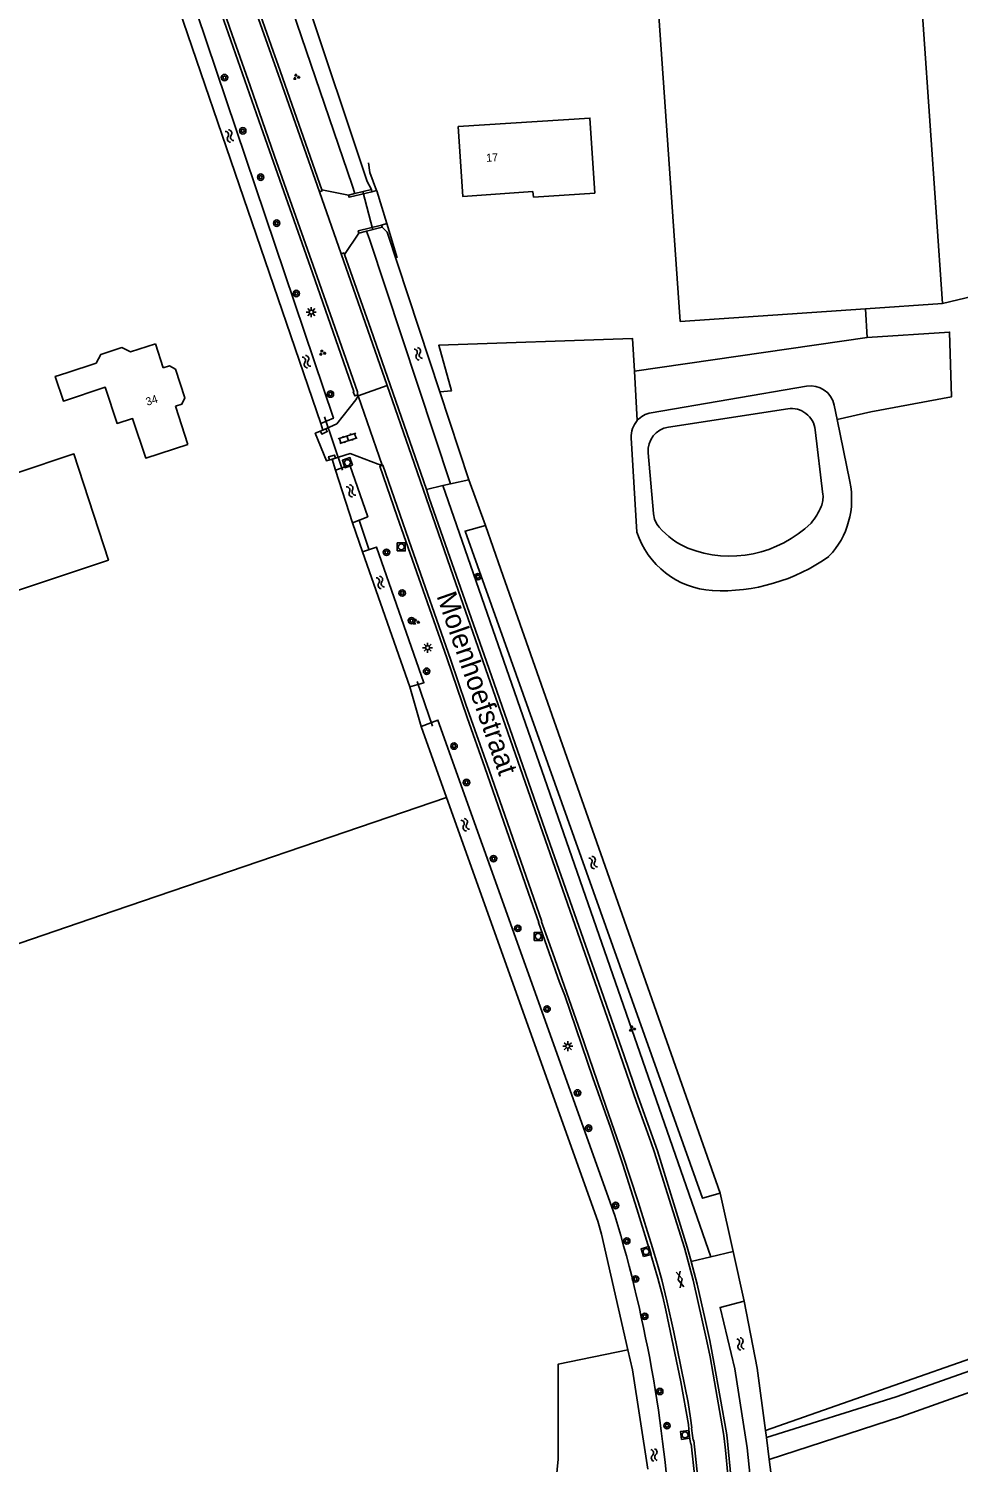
# Model space of a CAD drawing. Extents: x 136000 to 141000, y 400494 to 402006.
# Drawn here: x 137181.6 to 137297.7, y 401056.8 to 401236 of the extents above; entities that cross this region are included whole.
import ezdxf

# ---------------------------------------------------------------- set-up
doc = ezdxf.new("R2010")
doc.units = 0
for name, color, linetype in [('gg-afsc-draadraster', 7, 'Continuous'), ('gg-afsc-erfafscheiding', 7, 'Continuous'), ('gg-afsc-hekwerk', 7, 'Continuous'), ('gg-afsc-lijn draadraster', 7, 'Continuous'), ('gg-afsc-muur', 7, 'Continuous'), ('gg-anno-huisnummerreeks BGT', 7, 'Continuous'), ('gg-anno-openbare ruimte label', 7, 'Continuous'), ('gg-bbg-bijgebouw', 7, 'Continuous'), ('gg-bbg-gedigitaliseerde bijgebouw', 7, 'Continuous'), ('gg-bbg-hoofdgebouw', 7, 'Continuous'), ('gg-knt-bronhoudergrens', 7, 'Continuous'), ('gg-knt-verharding', 7, 'Continuous'), ('gg-kntw-bovenkant insteek waterloop', 7, 'Continuous'), ('gg-kntw-waterlijn', 7, 'Continuous'), ('gg-kwrk-duiker nz buis', 7, 'Continuous'), ('gt-grn-groengrens', 7, 'Continuous'), ('gt-grn-vlakafsluiter', 7, 'Continuous'), ('gt-grn-weggrens', 7, 'Continuous'), ('gt-symb-boom', 7, 'Continuous'), ('gt-symb-gesloten verharding', 7, 'Continuous'), ('gt-symb-groenvak', 7, 'Continuous'), ('gt-symb-klinker verharding', 7, 'Continuous'), ('gt-symb-kolk', 7, 'Continuous'), ('gt-symb-lichtmast', 7, 'Continuous'), ('gt-symb-rioolschacht', 7, 'Continuous'), ('gt-symb-watersymbool', 7, 'Continuous')]:
    doc.layers.add(name, color=color, linetype=linetype)

# ---------------------------------------------------------------- blocks, each defined once
blk = doc.blocks.new('gt0-WA')
at = {"layer": 'gt-symb-watersymbool'}
for centre, start, end in [((-0.32, 0.02), 28.0725, 151.9275), ((0.43, 0.42), 208.0725, 331.9275), ((-0.32, -0.43), 28.0725, 151.9275), ((0.43, -0.03), 208.0725, 331.9275)]:
    blk.add_arc(centre, 0.425, start, end, dxfattribs=at)
blk = doc.blocks.new('gt0-RS')
at = {"layer": 'gt-symb-rioolschacht'}
blk.add_lwpolyline([(-0.5, -0.5), (0.5, -0.5), (0.5, 0.5), (-0.5, 0.5)], close=True, dxfattribs=at)
blk.add_circle((0, 0), 0.375, dxfattribs=at)
blk = doc.blocks.new('gt0-BOOM')
at = {"layer": 'gt-symb-boom'}
for radius in [0.4, 0.2]:
    blk.add_circle((0, 0), radius, dxfattribs=at)
blk = doc.blocks.new('gt0-GESVH1')
at = {"layer": 'gt-symb-gesloten verharding'}
for p, q in [((-0.99, -0.26), (0.01, 0.24)), ((0.01, -0.26), (-0.99, 0.24)), ((0.01, 0.24), (1.01, -0.26)), ((1.01, 0.24), (0.01, -0.26))]:
    blk.add_line(p, q, dxfattribs=at)
blk = doc.blocks.new('gt0-GRVAK')
at = {"layer": 'gt-symb-groenvak'}
for p, q in [((-0.11, 0.19), (-0.23, 0.24)), ((-0.18, 0.15), (0.09, 0.15)), ((-0.09, 0.21), (-0.16, 0.32)), ((-0.05, 0.21), (-0.05, 0.39)), ((0, 0.21), (0.06, 0.32)), ((0.02, 0.19), (0.13, 0.24)), ((0.26, -0.05), (0.2, 0.06)), ((0.3, -0.05), (0.3, 0.13)), ((0.35, -0.05), (0.41, 0.06)), ((-0.24, -0.23), (-0.36, -0.18)), ((-0.32, -0.26), (-0.05, -0.26)), ((-0.23, -0.21), (-0.29, -0.09)), ((-0.18, -0.2), (-0.18, -0.02)), ((-0.14, -0.21), (-0.07, -0.09)), ((-0.12, -0.23), (0, -0.18)), ((0.24, -0.07), (0.12, -0.02)), ((0.17, -0.11), (0.44, -0.11)), ((0.37, -0.07), (0.49, -0.02))]:
    blk.add_line(p, q, dxfattribs=at)
blk = doc.blocks.new('gt0-LMAST')
at = {"layer": 'gt-symb-lichtmast'}
for p, q in [((-0.18, 0.17), (-0.45, 0.44)), ((-0.01, 0.25), (-0.01, 0.62)), ((0.17, 0.17), (0.44, 0.44)), ((-0.26, 0), (-0.63, 0)), ((-0.18, -0.18), (-0.45, -0.45)), ((-0.01, -0.25), (-0.01, -0.63)), ((0.44, -0.45), (0.17, -0.18)), ((0.24, 0), (0.62, 0))]:
    blk.add_line(p, q, dxfattribs=at)
blk.add_circle((-0.01, 0), 0.25, dxfattribs=at)
blk = doc.blocks.new('gt0-KOLK')
at = {"layer": 'gt-symb-kolk'}
blk.add_lwpolyline([(0, 0), (0.38, 0), (0.38, 0.4), (-0.38, 0.4), (-0.38, 0), (0, 0)], dxfattribs=at)
blk = doc.blocks.new('gt0-KL1')
at = {"layer": 'gt-symb-klinker verharding'}
for p, q in [((-1.15, 0.3), (1.15, 0.3)), ((-1, -0.3), (-1, 0.3)), ((-0.5, 0.3), (-0.5, 0.45)), ((0, -0.3), (0, 0.3)), ((0.5, 0.3), (0.5, 0.45)), ((1, -0.3), (1, 0.3)), ((-1.15, -0.3), (1.15, -0.3)), ((-0.5, -0.45), (-0.5, -0.3)), ((0.5, -0.45), (0.5, -0.3))]:
    blk.add_line(p, q, dxfattribs=at)

msp = doc.modelspace()

# ---------------------------------------------------------------- linework, layer by layer
at = {"layer": 'gg-afsc-draadraster'}
msp.add_line((137300.45, 401202.77), (137295.73, 401201.66), dxfattribs=at)
for points in [[(137233.78, 401139.92), (137192.26, 401125.73), (137149.55, 401111.14), (137144.35, 401133.81), (137143.07, 401140.12)], [(137376.36, 401096.83), (137316.14, 401075.72), (137273.65, 401060.82)]]:
    msp.add_lwpolyline(points, dxfattribs=at)
at = {"layer": 'gg-afsc-erfafscheiding'}
for p, q in [((137236.56, 401179.63), (137238.65, 401173.9)), ((137267.98, 401090.47), (137269.59, 401083.19)), ((137269.59, 401083.19), (137270.98, 401076.95))]:
    msp.add_line(p, q, dxfattribs=at)
at = {"layer": 'gg-afsc-hekwerk'}
msp.add_line((137226.3, 401211.65), (137227.6, 401207.37), dxfattribs=at)
for points in [[(137224.05, 401219.22), (137224.2, 401218.01), (137225.04, 401215.8)], [(137225.04, 401215.8), (137225.07, 401215.72), (137226.3, 401211.65)]]:
    msp.add_lwpolyline(points, dxfattribs=at)
at = {"layer": 'gg-afsc-lijn draadraster'}
msp.add_line((137300.45, 401202.77), (137295.73, 401201.66), dxfattribs=at)
for points in [[(137233.78, 401139.92), (137192.26, 401125.73), (137149.55, 401111.14), (137144.35, 401133.81), (137143.07, 401140.12)], [(137376.36, 401096.83), (137316.14, 401075.72), (137273.65, 401060.82)]]:
    msp.add_lwpolyline(points, dxfattribs=at)
at = {"layer": 'gg-afsc-muur'}
for p, q in [((137222.32, 401215.39), (137224.42, 401215.92)), ((137224.42, 401215.92), (137224.46, 401215.63)), ((137221.54, 401215.2), (137222.32, 401215.39)), ((137222.84, 401210.45), (137223.76, 401210.68)), ((137223.76, 401210.68), (137225.74, 401211.18)), ((137225.74, 401211.18), (137225.65, 401211.46))]:
    msp.add_line(p, q, dxfattribs=at)
for points in [[(137224.46, 401215.63), (137221.61, 401214.94), (137221.54, 401215.2)], [(137225.65, 401211.46), (137222.75, 401210.75), (137222.84, 401210.45)]]:
    msp.add_lwpolyline(points, dxfattribs=at)
at = {"layer": 'gg-bbg-bijgebouw'}
msp.add_line((137259.81, 401244.76), (137262.97, 401199.42), dxfattribs=at)
msp.add_lwpolyline([(137169.88, 401162.36), (137191.53, 401169.59), (137187.22, 401182.86), (137165.57, 401175.63), (137169.88, 401162.36)], dxfattribs=at)
at = {"layer": 'gg-bbg-gedigitaliseerde bijgebouw'}
for p, q in [((137295.73, 401201.66), (137286.14, 401201)), ((137286.14, 401201), (137262.97, 401199.42))]:
    msp.add_line(p, q, dxfattribs=at)
msp.add_lwpolyline([(137259.81, 401244.76), (137292.58, 401247.37), (137295.73, 401201.66)], dxfattribs=at)
at = {"layer": 'gg-bbg-hoofdgebouw'}
for p, q in [((137198.38, 401193.6), (137197.41, 401196.63)), ((137201.44, 401184.05), (137199.91, 401188.83))]:
    msp.add_line(p, q, dxfattribs=at)
for points in [[(137244.63, 401214.96), (137252.3, 401215.45), (137251.69, 401224.84), (137235.24, 401223.76)], [(137235.24, 401223.76), (137235.81, 401215.04), (137244.56, 401215.65), (137244.63, 401214.96)], [(137186.32, 401193.01), (137190, 401194.21), (137190.57, 401195.28), (137193.22, 401196.15), (137194.28, 401195.61), (137197.41, 401196.63)], [(137201.44, 401184.05), (137196.19, 401182.34), (137194.55, 401187.28), (137192.62, 401186.66), (137191.13, 401191.19), (137185.91, 401189.47), (137184.9, 401192.55), (137186.32, 401193.01)], [(137198.38, 401193.6), (137199.18, 401193.86), (137199.93, 401193.43), (137201.07, 401189.87), (137200.71, 401189.09), (137199.91, 401188.83)]]:
    msp.add_lwpolyline(points, dxfattribs=at)
at = {"layer": 'gg-knt-bronhoudergrens'}
for p, q in [((137286.14, 401201), (137286.33, 401197.42)), ((137286.33, 401197.42), (137257.25, 401193.2)), ((137257.6, 401187.02), (137257.25, 401193.2)), ((137286.8, 401188.12), (137282.59, 401187.16))]:
    msp.add_line(p, q, dxfattribs=at)
for points in [[(137286.33, 401197.42), (137296.63, 401198.09), (137296.86, 401189.98), (137286.8, 401188.12)], [(137257.25, 401193.2), (137257.01, 401197.29), (137232.8, 401196.43), (137234.39, 401190.74), (137232.94, 401190.63)], [(137135.21, 400964.78), (137151.21, 401021.8), (137154.46, 401042.6), (137221.22, 401036.88), (137238.05, 401036.25), (137240.03, 401038.23), (137240.43, 401042.28), (137248.05, 401041.88), (137246.78, 401047.28), (137247.73, 401057.2), (137247.73, 401069.11), (137256.45, 401070.89)]]:
    msp.add_lwpolyline(points, dxfattribs=at)
at = {"layer": 'gg-knt-verharding'}
for p, q in [((137218.19, 401215.87), (137221.54, 401215.2)), ((137224.46, 401215.63), (137225.04, 401215.8)), ((137217.89, 401215.6), (137220.63, 401207.87)), ((137221.03, 401207.8), (137222.84, 401210.45)), ((137225.65, 401211.46), (137226.3, 401211.65)), ((137220.63, 401207.87), (137226.38, 401191.4)), ((137220.09, 401186.61), (137222.43, 401189.6)), ((137222.43, 401189.6), (137222.73, 401190.12)), ((137222.69, 401190.24), (137222.73, 401190.12)), ((137222.73, 401190.12), (137225.74, 401181.47)), ((137218.33, 401185.84), (137220.09, 401186.61)), ((137225.23, 401181.58), (137225.74, 401181.47)), ((137225.74, 401181.47), (137225.74, 401181.4))]:
    msp.add_line(p, q, dxfattribs=at)
for points in [[(137196.35, 401266.03), (137196.08, 401265.94), (137198.74, 401257.91), (137203.65, 401243.61), (137206.23, 401236.19), (137210.62, 401223.68), (137217.04, 401205.49), (137222.21, 401190.67), (137222.13, 401190.63), (137222.31, 401190.11), (137222.69, 401190.24)], [(137196.39, 401266.05), (137196.5, 401266.08), (137199.69, 401256.33), (137207, 401235.23), (137209.23, 401228.88), (137212.3, 401220.08), (137217.62, 401205.01), (137220.93, 401195.47), (137222.64, 401190.63), (137222.64, 401190.39), (137222.69, 401190.24)], [(137202.56, 401259.93), (137203.95, 401255.62), (137207.12, 401246.37), (137209.17, 401240.45), (137212.98, 401229.63), (137217.89, 401215.6)], [(137203.01, 401259.8), (137204.43, 401255.43), (137209.73, 401239.99), (137212.12, 401233.18), (137212.75, 401231.44), (137218.19, 401215.87)], [(137218.19, 401215.87), (137218.24, 401215.73), (137217.89, 401215.6)], [(137220.63, 401207.87), (137220.97, 401207.97), (137221.03, 401207.8)], [(137221.03, 401207.8), (137224.34, 401198.43), (137231.27, 401178.39)], [(137226.38, 401191.4), (137229.42, 401182.65), (137234.62, 401167.6), (137254.18, 401111.52), (137257.52, 401101.85), (137258.72, 401098.49), (137259.36, 401096.77), (137259.74, 401095.65), (137263.49, 401083.62), (137264.58, 401079.58), (137266.32, 401071.95), (137266.7, 401070), (137267.09, 401067.85), (137268.37, 401060.44), (137268.47, 401059.82), (137268.62, 401058.36), (137268.92, 401055.24)], [(137219.5, 401182.21), (137218.77, 401182), (137217.38, 401185.43), (137218.33, 401185.84)], [(137225.23, 401181.58), (137221.74, 401182.89), (137219.5, 401182.21)], [(137225.74, 401181.4), (137225.43, 401181.34), (137227.61, 401175.03), (137233.81, 401157.35), (137236.37, 401149.93), (137238.57, 401143.65), (137242.93, 401131.09), (137244.33, 401127.14), (137245.31, 401124.31), (137245.26, 401124.29), (137247.91, 401116.83), (137248.54, 401115.16), (137252.07, 401104.87), (137254.28, 401098.65), (137255.81, 401094.04), (137257.55, 401088.51), (137259.1, 401083.49), (137260.17, 401079.85), (137260.8, 401077.51), (137261.18, 401075.85), (137261.92, 401072.26), (137263.07, 401066.89), (137264.01, 401061.55), (137264.04, 401060.95), (137264.19, 401059.71), (137264.3, 401059.11), (137264.36, 401059.12), (137264.81, 401054.9)], [(137225.74, 401181.4), (137225.84, 401181.43), (137229.39, 401171.11), (137234.28, 401157.2), (137236.21, 401151.53), (137239.1, 401143.31), (137245.67, 401124.43), (137245.63, 401124.36), (137247.07, 401120.46), (137250.5, 401110.59), (137253.68, 401101.35), (137255.78, 401095.34), (137257.71, 401089.4), (137259.51, 401083.63), (137260.13, 401081.55), (137260.67, 401079.61), (137261.32, 401077), (137262.18, 401073.11), (137263.96, 401064.31), (137264.27, 401062.33), (137264.44, 401061.14), (137264.39, 401061.11), (137264.51, 401060.17), (137264.61, 401059.58), (137264.67, 401059.57), (137265.19, 401054.86)], [(137231.27, 401178.39), (137231.63, 401177.34), (137234.2, 401169.96), (137238.77, 401156.93), (137243.32, 401143.88), (137246.42, 401134.87), (137252.81, 401116.69), (137255.96, 401107.62), (137257.71, 401102.5), (137260.13, 401095.74), (137263.84, 401083.72), (137264.33, 401081.98), (137264.35, 401081.91)], [(137264.35, 401081.91), (137265.08, 401079.08), (137266.11, 401074.69), (137266.68, 401072.05), (137267.19, 401069.36), (137268.76, 401060.5), (137268.85, 401059.88), (137269.37, 401054.2), (137269.53, 401051.8), (137269.82, 401045.18), (137270.01, 401038.99), (137270.1, 401033.72), (137270.12, 401028.41), (137270.09, 401025.98), (137270.05, 401024.15), (137269.99, 401022.98), (137269.51, 401017), (137269.08, 401014.37)]]:
    msp.add_lwpolyline(points, dxfattribs=at)
at = {"layer": 'gg-kntw-bovenkant insteek waterloop'}
for p, q in [((137218.07, 401186.66), (137190.82, 401266.31)), ((137208.9, 401261.77), (137223.87, 401216.9)), ((137208.06, 401257.31), (137221.97, 401216.43)), ((137221.97, 401216.43), (137222.32, 401215.39)), ((137224.17, 401209.68), (137223.76, 401210.68)), ((137232.94, 401190.63), (137226.38, 401210.58)), ((137224.17, 401209.68), (137234.28, 401179.12)), ((137232.94, 401190.63), (137236.56, 401179.63)), ((137259.35, 401188), (137278.77, 401191.33)), ((137282.59, 401187.16), (137282.22, 401188.97)), ((137284.16, 401179.39), (137282.59, 401187.16)), ((137257.55, 401173.08), (137256.86, 401184.87)), ((137219.91, 401180.83), (137222.03, 401174.23)), ((137234.28, 401179.12), (137236.56, 401179.63)), ((137240.58, 401168.41), (137238.65, 401173.9)), ((137223.28, 401170.6), (137229.21, 401153.74)), ((137267.98, 401090.47), (137240.58, 401168.41)), ((137230.61, 401148.8), (137233.78, 401139.92)), ((137256.45, 401070.89), (137253.16, 401085.34)), ((137289.96, 401064.99), (137273.77, 401059.92)), ((137274.07, 401057.18), (137290.62, 401062.55)), ((137273.77, 401059.92), (137273.65, 401060.82))]:
    msp.add_line(p, q, dxfattribs=at)
for points in [[(137190.82, 401266.31), (137192.84, 401266.96), (137219.65, 401187.31), (137218.07, 401186.66)], [(137222.03, 401174.23), (137223.93, 401175.01), (137221.68, 401181.43), (137219.91, 401180.83)], [(137238.65, 401173.9), (137236.09, 401173.21), (137265.75, 401089.83), (137267.98, 401090.47)], [(137229.21, 401153.74), (137230.96, 401154.26), (137225.04, 401171.22), (137223.28, 401170.6)], [(137230.61, 401148.8), (137232.71, 401149.6), (137254.81, 401087.68)], [(137233.78, 401139.92), (137252.68, 401086.96), (137253.16, 401085.34)], [(137289.96, 401064.99), (137381.8, 401097.44), (137382.85, 401098.01), (137384.07, 401097.99), (137384.98, 401097.2)], [(137290.62, 401062.55), (137380.87, 401094.65), (137381.96, 401095.26), (137382.75, 401094.95), (137383.44, 401094.28), (137383.84, 401093.23), (137416.82, 401000)], [(137270.98, 401076.95), (137267.96, 401076.18), (137269.78, 401068.49), (137271.33, 401058.65), (137272.13, 401050.96), (137271.89, 401013.26), (137272.34, 401009.06)], [(137273.65, 401060.82), (137272.58, 401068.59), (137270.98, 401076.95)], [(137256.45, 401070.89), (137257.02, 401068.39), (137258.91, 401055.96)], [(137278.11, 401001.21), (137274.62, 401011.7), (137274.96, 401044.49), (137274.61, 401052.99), (137274.07, 401057.18)]]:
    msp.add_lwpolyline(points, dxfattribs=at)
for centre, radius, start, end in [((137279.28, 401188.37), 3, 11.427, 99.7552), ((137259.85, 401185.04), 3, 138.6707, 183.3944), ((137259.85, 401185.05), 3, 99.7004, 138.7313), ((137274.01, 401177.19), 10.39, 316.6408, 12.2369), ((137267.63, 401176.36), 10.6, 198.0015, 266.5282), ((137268.12, 401188.89), 23.14, 267.202, 305.509), ((137090.1, 401038.16), 172, 2.7316, 16.7336)]:
    msp.add_arc(centre, radius, start, end, dxfattribs=at)
at = {"layer": 'gg-kntw-waterlijn'}
for p, q in [((137261.5, 401186.21), (137276.42, 401188.49)), ((137279.85, 401185.88), (137280.8, 401177.8)), ((137258.97, 401182.98), (137259.64, 401175.39))]:
    msp.add_line(p, q, dxfattribs=at)
for centre, radius, start, end in [((137276.87, 401185.53), 3, 6.6703, 98.7138), ((137261.95, 401183.25), 3, 98.681, 185.0845), ((137273.14, 401179.44), 8.09, 319.8023, 336.9765), ((137277.83, 401177.45), 2.99, 336.8872, 6.7578), ((137262.62, 401175.65), 2.99, 185.0287, 220.5442), ((137267.64, 401179.93), 9.59, 220.4968, 247.2165), ((137269.2, 401184.54), 14.45, 248.6029, 314.4321)]:
    msp.add_arc(centre, radius, start, end, dxfattribs=at)
at = {"layer": 'gg-kwrk-duiker nz buis'}
for p, q in [((137224.56, 401210.88), (137223.32, 401215.64)), ((137220.79, 401180.82), (137218.55, 401187.49)), ((137224.07, 401170.94), (137222.87, 401174.57)), ((137232.03, 401148.81), (137230.1, 401154.42))]:
    msp.add_line(p, q, dxfattribs=at)
at = {"layer": 'gt-grn-groengrens'}
for p, q in [((137223.87, 401216.9), (137224.42, 401215.92)), ((137226.38, 401210.58), (137225.74, 401211.18)), ((137218.33, 401185.84), (137218.07, 401186.66)), ((137219.5, 401182.21), (137219.91, 401180.83)), ((137233.32, 401178.89), (137231.27, 401178.39)), ((137233.32, 401178.89), (137234.28, 401179.12)), ((137222.03, 401174.23), (137223.28, 401170.6)), ((137229.21, 401153.74), (137230.61, 401148.8)), ((137269.59, 401083.19), (137266.8, 401082.5)), ((137264.35, 401081.91), (137266.8, 401082.5))]:
    msp.add_line(p, q, dxfattribs=at)
msp.add_lwpolyline([(137233.32, 401178.89), (137239.89, 401159.97), (137266.8, 401082.5)], dxfattribs=at)
at = {"layer": 'gt-grn-vlakafsluiter'}
msp.add_line((137274.07, 401057.18), (137273.77, 401059.92), dxfattribs=at)
at = {"layer": 'gt-grn-weggrens'}
msp.add_line((137222.73, 401190.12), (137226.38, 401191.4), dxfattribs=at)

# ---------------------------------------------------------------- block references
at = {"layer": 'gt-symb-boom'}
for p in [(137206.04, 401229.89), (137208.32, 401223.24), (137210.56, 401217.45), (137212.56, 401211.7), (137215.01, 401202.91), (137219.27, 401190.33), (137226.28, 401170.56), (137237.7, 401167.51), (137228.24, 401165.47), (137229.4, 401162.02), (137231.29, 401155.69), (137234.72, 401146.34), (137236.27, 401141.8), (137239.65, 401132.27), (137242.68, 401123.56), (137246.34, 401113.48), (137250.14, 401102.99), (137251.53, 401098.59), (137254.91, 401088.92), (137256.3, 401084.48), (137257.39, 401079.74), (137258.55, 401075.07), (137260.42, 401065.68), (137261.32, 401061.4)]:
    msp.add_blockref('gt0-BOOM', p, dxfattribs=at)
at = {"layer": 'gt-symb-gesloten verharding', "rotation": 104.00844348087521}
msp.add_blockref('gt0-GESVH1', (137262.95, 401079.67), dxfattribs=at)
at = {"layer": 'gt-symb-groenvak'}
for p in [(137215, 401229.97), (137218.25, 401195.49), (137229.95, 401161.86), (137256.96, 401111.01)]:
    msp.add_blockref('gt0-GRVAK', p, dxfattribs=at)
at = {"layer": 'gt-symb-klinker verharding', "rotation": 18.181268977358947}
msp.add_blockref('gt0-KL1', (137221.43, 401184.81), dxfattribs=at)
at = {"layer": 'gt-symb-kolk'}
for p, rotation in [((137218.37, 401185.86), -156.66595872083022), ((137219.53, 401182.22), 16.677293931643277)]:
    msp.add_blockref('gt0-KOLK', p, dxfattribs=dict(at, rotation=rotation))
at = {"layer": 'gt-symb-lichtmast'}
for p in [(137216.89, 401200.58), (137231.42, 401158.64), (137248.94, 401108.83)]:
    msp.add_blockref('gt0-LMAST', p, dxfattribs=at)
at = {"layer": 'gt-symb-rioolschacht'}
for p, rotation in [((137221.4, 401181.76), 109.26841496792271), ((137258.71, 401083.16), 16.02410965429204), ((137263.58, 401060.25), 7.992313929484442)]:
    msp.add_blockref('gt0-RS', p, dxfattribs=dict(at, rotation=rotation))
for p in [(137228.13, 401171.24), (137245.23, 401122.56)]:
    msp.add_blockref('gt0-RS', p, dxfattribs=at)
at = {"layer": 'gt-symb-watersymbool'}
for p, rotation in [((137206.65, 401222.64), -64.02428534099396), ((137230.23, 401195.42), -65.02466534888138), ((137216.26, 401194.44), -64.02428533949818), ((137221.82, 401178.28), -58.12218352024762), ((137225.49, 401166.85), -65.02466535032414), ((137236.1, 401136.56), -63.30677056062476), ((137252.08, 401131.83), -62.025270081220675), ((137270.49, 401071.67), -70.29604841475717), ((137259.71, 401057.79), -76.29711003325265)]:
    msp.add_blockref('gt0-WA', p, dxfattribs=dict(at, rotation=rotation))

# ---------------------------------------------------------------- texts
at = {"layer": 'gg-anno-huisnummerreeks BGT'}
for s, rotation, p in [('17', 3.8, (137238.76, 401219.35)), ('34', 17.8, (137196.38, 401188.86))]:
    msp.add_text(s, height=1, rotation=rotation, dxfattribs=at).set_placement(p)
at = {"layer": 'gg-anno-openbare ruimte label'}
msp.add_text('Molenhoefstraat', height=2.5, rotation=289.2, dxfattribs=at).set_placement((137232.5, 401165.12))

doc.saveas('drawing.dxf')
